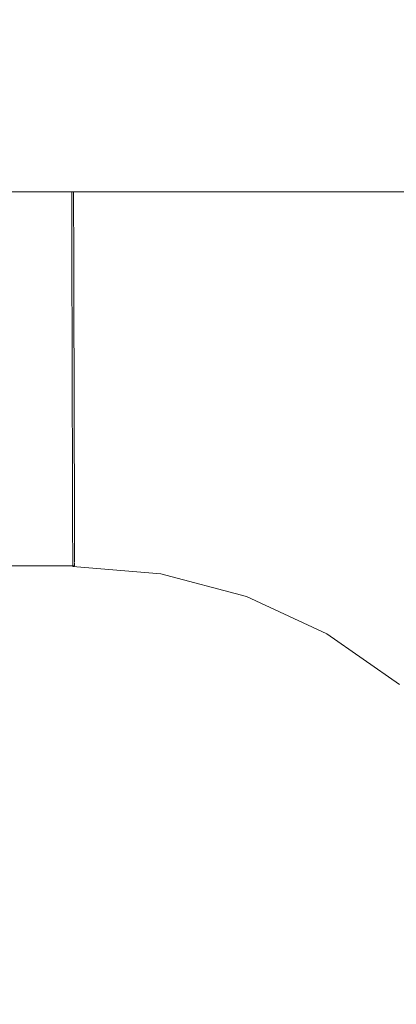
# Model space of a CAD drawing. Header units: millimetres. Extents: x -30280 to 309309, y -17460 to 4378.
# Tile 878 of 1056: x 251897 to 251910, y -13035 to -13002. Entities that reach past the tile are written whole.
import ezdxf

# ---------------------------------------------------------------- set-up
doc = ezdxf.new("R2010")
doc.units = ezdxf.units.MM
doc.header["$MEASUREMENT"] = 0
doc.linetypes.add('Wipeout_Contour', pattern=[1000, 0, -1000])
for name, color, linetype in [('Nuevo_08_E_Envans secs', 7, 'Continuous'), ('Nuevo_09_EI_Mobiliari general', 7, 'Continuous'), ('Nuevo_Ventanas Archicad', 7, 'Continuous')]:
    doc.layers.add(name, color=color, linetype=linetype)
doc.layers.add('Nuevo_09_EI_Mobiliari general_Pluma_Nº__1', color=7, linetype='Continuous', lineweight=5)

# ---------------------------------------------------------------- blocks, each defined once
blk = doc.blocks.new('Elem Sección_541_6', base_point=(235890.588, -13459.976))
at = {"color": 254, "linetype": 'Wipeout_Contour', "lineweight": 0, "ltscale": 1517989.291840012}
blk.add_wipeout([(248979.884, -11359.976), (254508.641, -11359.976), (254508.641, -13457.976), (254654.197, -13457.976), (254654.197, -11012.976), (248979.884, -11012.976)], dxfattribs=at).dxf.layer = 'Nuevo_08_E_Envans secs'
blk = doc.blocks.new('Elem Sección_543_6', base_point=(235890.588, -13459.976))
at = {"color": 254, "linetype": 'Wipeout_Contour', "lineweight": 0, "ltscale": 31165908.05935061}
blk.add_wipeout([(253368.641, -11399.976), (248979.884, -11399.976), (248979.884, -13305.666), (249022.416, -13068.118), (249023.053, -13065.78), (249026.984, -13043.488), (249005.387, -13043.488), (249005.387, -12987.919), (249005.459, -12987.919), (249019.024, -12561.809), (249441.751, -12561.809), (249455.316, -12987.919), (249455.387, -12987.919), (249455.387, -13043.488), (249433.791, -13043.488), (249437.722, -13065.78), (249438.358, -13068.118), (249480.387, -13302.855), (249522.416, -13068.119), (249523.053, -13065.78), (249526.984, -13043.488), (249505.387, -13043.488), (249505.387, -12987.919), (249505.459, -12987.919), (249519.024, -12561.809), (249941.751, -12561.809), (249955.316, -12987.919), (249955.387, -12987.919), (249955.387, -13043.488), (249933.791, -13043.488), (249937.722, -13065.78), (249938.358, -13068.119), (249980.387, -13302.855), (250022.416, -13068.119), (250023.053, -13065.78), (250026.984, -13043.488), (250005.387, -13043.488), (250005.387, -12987.919), (250005.459, -12987.919), (250019.024, -12561.81), (250441.751, -12561.81), (250455.316, -12987.919), (250455.387, -12987.919), (250455.387, -13043.488), (250433.791, -13043.488), (250437.722, -13065.78), (250438.358, -13068.119), (250480.387, -13302.855), (250522.416, -13068.119), (250523.053, -13065.78), (250526.984, -13043.488), (250505.387, -13043.488), (250505.387, -12987.919), (250505.459, -12987.919), (250519.024, -12561.81), (250941.751, -12561.81), (250955.316, -12987.919), (250955.387, -12987.919), (250955.387, -13043.488), (250933.791, -13043.488), (250937.722, -13065.78), (250938.358, -13068.119), (250980.387, -13302.855), (251022.416, -13068.119), (251023.053, -13065.78), (251026.984, -13043.488), (251005.387, -13043.488), (251005.387, -12987.919), (251005.459, -12987.919), (251019.024, -12561.81), (251441.751, -12561.81), (251455.316, -12987.919), (251455.387, -12987.919), (251455.387, -13043.488), (251433.791, -13043.488), (251437.722, -13065.78), (251438.358, -13068.119), (251480.387, -13302.855), (251522.416, -13068.119), (251523.053, -13065.78), (251526.984, -13043.488), (251505.387, -13043.488), (251505.387, -12987.919), (251505.459, -12987.919), (251519.024, -12561.81), (251941.751, -12561.81), (251955.316, -12987.919), (251955.387, -12987.919), (251955.387, -13043.488), (251933.791, -13043.488), (251937.722, -13065.78), (251938.358, -13068.119), (251980.387, -13302.855), (252022.416, -13068.119), (252023.053, -13065.78), (252026.984, -13043.488), (252005.387, -13043.488), (252005.387, -12987.919), (252005.459, -12987.919), (252019.024, -12561.81), (252441.751, -12561.81), (252455.316, -12987.919), (252455.387, -12987.919), (252455.387, -13043.488), (252433.791, -13043.488), (252437.722, -13065.78), (252438.358, -13068.119), (252480.387, -13302.855), (252522.416, -13068.119), (252523.053, -13065.78), (252526.984, -13043.488), (252505.387, -13043.488), (252505.387, -12987.919), (252505.459, -12987.919), (252519.024, -12561.81), (252941.751, -12561.81), (252955.316, -12987.919), (252955.387, -12987.919), (252955.387, -13043.488), (252933.791, -13043.488), (252937.722, -13065.78), (252938.358, -13068.119), (252999.567, -13409.976), (253368.641, -13409.976)], dxfattribs=at).dxf.layer = 'Nuevo_Ventanas Archicad'
blk = doc.blocks.new('Elem Sección_549_6', base_point=(235890.588, -13459.976))
at = {"color": 254, "linetype": 'Wipeout_Contour', "lineweight": 0, "ltscale": 1008263.756590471}
blk.add_wipeout([(251505.387, -12996.139), (251505.387, -13007.674), (251955.387, -13007.674), (251955.387, -12996.139)], dxfattribs=at).dxf.layer = 'Nuevo_09_EI_Mobiliari general'
at = {"color": 254, "linetype": 'Wipeout_Contour', "lineweight": 0, "ltscale": 9578561.265234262}
blk.add_wipeout([(251543.278, -13043.221), (251543.407, -13043.221), (251543.735, -13043.071), (251549.285, -13041.62), (251554.944, -13041.147), (251554.944, -13041.12), (251730.387, -13041.603), (251905.831, -13041.12), (251905.831, -13041.147), (251911.49, -13041.62), (251917.04, -13043.071), (251917.368, -13043.221), (251917.497, -13043.221), (251915.922, -13034.287), (251915.153, -13031.419), (251913.897, -13028.729), (251912.191, -13026.298), (251910.089, -13024.201), (251907.654, -13022.502), (251904.961, -13021.252), (251902.091, -13020.49), (251899.133, -13020.239), (251899.133, -13020.217), (251743.579, -13020.652), (251743.579, -13020.725), (251730.387, -13020.689), (251717.196, -13020.725), (251717.196, -13020.652), (251561.642, -13020.217), (251561.642, -13020.239), (251558.684, -13020.49), (251555.814, -13021.252), (251553.12, -13022.502), (251550.685, -13024.201), (251548.583, -13026.298), (251546.878, -13028.729), (251545.622, -13031.419), (251544.853, -13034.287)], dxfattribs=at).dxf.layer = 'Nuevo_09_EI_Mobiliari general'
at = {"color": 254, "linetype": 'Wipeout_Contour', "lineweight": 0, "ltscale": 1261239.022737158}
blk.add_wipeout([(251909.871, -13007.674), (251909.765, -13007.966), (251914.697, -13010.254), (251915.096, -13009.561), (251911.029, -13007.674)], dxfattribs=at).dxf.layer = 'Nuevo_09_EI_Mobiliari general'
at = {"color": 254, "linetype": 'Wipeout_Contour', "lineweight": 0, "ltscale": 756734.710541}
blk.add_wipeout([(251909.871, -13007.674), (251908.665, -13007.674), (251909.765, -13007.966)], dxfattribs=at).dxf.layer = 'Nuevo_09_EI_Mobiliari general'
at = {"color": 254, "linetype": 'Wipeout_Contour', "lineweight": 0, "ltscale": 1008990.945836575}
blk.add_wipeout([(251909.43, -13008.893), (251914.206, -13011.109), (251914.697, -13010.254), (251909.765, -13007.966)], dxfattribs=at).dxf.layer = 'Nuevo_09_EI_Mobiliari general'
at = {"color": 254, "linetype": 'Wipeout_Contour', "lineweight": 0, "ltscale": 1008974.477773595}
blk.add_wipeout([(251908.665, -13007.674), (251904.837, -13007.674), (251909.43, -13008.893), (251909.765, -13007.966)], dxfattribs=at).dxf.layer = 'Nuevo_09_EI_Mobiliari general'
at = {"color": 254, "linetype": 'Wipeout_Contour', "lineweight": 0, "ltscale": 1008989.36743616}
blk.add_wipeout([(251909.43, -13008.893), (251909.042, -13009.967), (251913.636, -13012.099), (251914.206, -13011.109)], dxfattribs=at).dxf.layer = 'Nuevo_09_EI_Mobiliari general'
at = {"color": 254, "linetype": 'Wipeout_Contour', "lineweight": 0, "ltscale": 1261210.461620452}
blk.add_wipeout([(251904.319, -13007.674), (251904.146, -13008.668), (251909.042, -13009.967), (251909.43, -13008.893), (251904.837, -13007.674)], dxfattribs=at).dxf.layer = 'Nuevo_09_EI_Mobiliari general'
at = {"color": 254, "linetype": 'Wipeout_Contour', "lineweight": 0, "ltscale": 1261184.678132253}
blk.add_wipeout([(251899.16, -13007.674), (251899.162, -13008.217), (251899.162, -13008.245), (251904.146, -13008.668), (251904.319, -13007.674)], dxfattribs=at).dxf.layer = 'Nuevo_09_EI_Mobiliari general'
at = {"color": 254, "linetype": 'Wipeout_Contour', "lineweight": 0, "ltscale": 1008987.58171865}
blk.add_wipeout([(251909.042, -13009.967), (251908.612, -13011.156), (251913.006, -13013.195), (251913.636, -13012.099)], dxfattribs=at).dxf.layer = 'Nuevo_09_EI_Mobiliari general'
at = {"color": 254, "linetype": 'Wipeout_Contour', "lineweight": 0, "ltscale": 1008968.694999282}
blk.add_wipeout([(251904.146, -13008.668), (251903.93, -13009.913), (251908.612, -13011.156), (251909.042, -13009.967)], dxfattribs=at).dxf.layer = 'Nuevo_09_EI_Mobiliari general'
at = {"color": 254, "linetype": 'Wipeout_Contour', "lineweight": 0, "ltscale": 1261184.615083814}
blk.add_wipeout([(251899.162, -13008.245), (251899.165, -13009.481), (251899.165, -13009.508), (251903.93, -13009.913), (251904.146, -13008.668)], dxfattribs=at).dxf.layer = 'Nuevo_09_EI_Mobiliari general'
at = {"color": 254, "linetype": 'Wipeout_Contour', "lineweight": 0, "ltscale": 1008985.642999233}
blk.add_wipeout([(251908.612, -13011.156), (251908.154, -13012.423), (251912.335, -13014.362), (251913.006, -13013.195)], dxfattribs=at).dxf.layer = 'Nuevo_09_EI_Mobiliari general'
at = {"color": 254, "linetype": 'Wipeout_Contour', "lineweight": 0, "ltscale": 1008602.099817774}
blk.add_wipeout([(251899.16, -13007.674), (251730.387, -13007.674), (251730.387, -13008.689), (251899.162, -13008.217)], dxfattribs=at).dxf.layer = 'Nuevo_09_EI_Mobiliari general'
at = {"color": 254, "linetype": 'Wipeout_Contour', "lineweight": 0, "ltscale": 1008967.625810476}
blk.add_wipeout([(251903.93, -13009.913), (251903.699, -13011.24), (251908.154, -13012.423), (251908.612, -13011.156)], dxfattribs=at).dxf.layer = 'Nuevo_09_EI_Mobiliari general'
at = {"layer": 'Nuevo_09_EI_Mobiliari general_Pluma_Nº__1', "color": 7, "linetype": 'Continuous', "lineweight": 5}
blk.add_line((251505.387, -13007.674), (251955.387, -13007.674), dxfattribs=at)
at = {"color": 254, "linetype": 'Wipeout_Contour', "lineweight": 0, "ltscale": 1513419.838531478}
blk.add_wipeout([(251899.103, -13009.503), (251899.106, -13010.828), (251899.169, -13010.828), (251899.169, -13010.855), (251903.699, -13011.24), (251903.93, -13009.913)], dxfattribs=at).dxf.layer = 'Nuevo_09_EI_Mobiliari general'
at = {"color": 254, "linetype": 'Wipeout_Contour', "lineweight": 0, "ltscale": 1008983.610189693}
blk.add_wipeout([(251908.154, -13012.423), (251907.681, -13013.729), (251911.642, -13015.567), (251912.335, -13014.362)], dxfattribs=at).dxf.layer = 'Nuevo_09_EI_Mobiliari general'
at = {"color": 254, "linetype": 'Wipeout_Contour', "lineweight": 0, "ltscale": 1008602.339646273}
blk.add_wipeout([(251899.162, -13008.217), (251730.387, -13008.689), (251730.387, -13009.952), (251899.165, -13009.481)], dxfattribs=at).dxf.layer = 'Nuevo_09_EI_Mobiliari general'
at = {"color": 254, "linetype": 'Wipeout_Contour', "lineweight": 0, "ltscale": 1008966.50422121}
blk.add_wipeout([(251903.699, -13011.24), (251903.461, -13012.608), (251907.681, -13013.729), (251908.154, -13012.423)], dxfattribs=at).dxf.layer = 'Nuevo_09_EI_Mobiliari general'
at = {"layer": 'Nuevo_09_EI_Mobiliari general_Pluma_Nº__1', "color": 7, "linetype": 'Continuous', "lineweight": 5}
for p, q in [((251899.098, -13007.674), (251899.099, -13008.217)), ((251899.16, -13007.674), (251899.162, -13008.217))]:
    blk.add_line(p, q, dxfattribs=at)
at = {"color": 254, "linetype": 'Wipeout_Contour', "lineweight": 0, "ltscale": 1008948.751532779}
blk.add_wipeout([(251899.106, -13010.85), (251899.11, -13012.239), (251903.461, -13012.608), (251903.699, -13011.24)], dxfattribs=at).dxf.layer = 'Nuevo_09_EI_Mobiliari general'
at = {"color": 254, "linetype": 'Wipeout_Contour', "lineweight": 0, "ltscale": 1008981.544998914}
blk.add_wipeout([(251907.681, -13013.729), (251907.209, -13015.035), (251910.95, -13016.771), (251911.642, -13015.567)], dxfattribs=at).dxf.layer = 'Nuevo_09_EI_Mobiliari general'
at = {"color": 254, "linetype": 'Wipeout_Contour', "lineweight": 0, "ltscale": 1513071.211165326}
blk.add_wipeout([(251899.165, -13009.481), (251730.387, -13009.952), (251730.387, -13011.299), (251899.106, -13010.828), (251899.103, -13009.503), (251899.165, -13009.508)], dxfattribs=at).dxf.layer = 'Nuevo_09_EI_Mobiliari general'
at = {"color": 254, "linetype": 'Wipeout_Contour', "lineweight": 0, "ltscale": 1008965.364224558}
blk.add_wipeout([(251903.461, -13012.608), (251903.223, -13013.977), (251907.209, -13015.035), (251907.681, -13013.729)], dxfattribs=at).dxf.layer = 'Nuevo_09_EI_Mobiliari general'
at = {"layer": 'Nuevo_09_EI_Mobiliari general_Pluma_Nº__1', "color": 7, "linetype": 'Continuous', "lineweight": 5}
for p, q in [((251899.099, -13008.217), (251899.103, -13009.481)), ((251899.162, -13008.217), (251899.165, -13009.481))]:
    blk.add_line(p, q, dxfattribs=at)
at = {"color": 254, "linetype": 'Wipeout_Contour', "lineweight": 0, "ltscale": 1008948.571521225}
blk.add_wipeout([(251899.11, -13012.239), (251899.114, -13013.628), (251903.223, -13013.977), (251903.461, -13012.608)], dxfattribs=at).dxf.layer = 'Nuevo_09_EI_Mobiliari general'
at = {"color": 254, "linetype": 'Wipeout_Contour', "lineweight": 0, "ltscale": 1008979.510048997}
blk.add_wipeout([(251907.209, -13015.035), (251906.751, -13016.302), (251910.278, -13017.939), (251910.95, -13016.771)], dxfattribs=at).dxf.layer = 'Nuevo_09_EI_Mobiliari general'
at = {"color": 254, "linetype": 'Wipeout_Contour', "lineweight": 0, "ltscale": 1765164.799861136}
blk.add_wipeout([(251899.169, -13010.828), (251730.387, -13011.299), (251743.605, -13011.336), (251743.601, -13012.652), (251899.11, -13012.217), (251899.106, -13010.85), (251899.169, -13010.855)], dxfattribs=at).dxf.layer = 'Nuevo_09_EI_Mobiliari general'
at = {"color": 254, "linetype": 'Wipeout_Contour', "lineweight": 0, "ltscale": 1008964.240297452}
blk.add_wipeout([(251903.223, -13013.977), (251902.993, -13015.304), (251906.751, -13016.302), (251907.209, -13015.035)], dxfattribs=at).dxf.layer = 'Nuevo_09_EI_Mobiliari general'
at = {"color": 254, "linetype": 'Wipeout_Contour', "lineweight": 0, "ltscale": 1008990.9852278}
blk.add_wipeout([(251910.278, -13017.939), (251909.648, -13019.034), (251912.656, -13021.133), (251913.467, -13020.164)], dxfattribs=at).dxf.layer = 'Nuevo_09_EI_Mobiliari general'
at = {"layer": 'Nuevo_09_EI_Mobiliari general_Pluma_Nº__1', "color": 7, "linetype": 'Continuous', "lineweight": 5}
for p, q in [((251899.103, -13009.481), (251899.106, -13010.828)), ((251899.165, -13009.481), (251899.169, -13010.828))]:
    blk.add_line(p, q, dxfattribs=at)
at = {"color": 254, "linetype": 'Wipeout_Contour', "lineweight": 0, "ltscale": 1008948.392917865}
blk.add_wipeout([(251899.114, -13013.628), (251899.118, -13014.975), (251902.993, -13015.304), (251903.223, -13013.977)], dxfattribs=at).dxf.layer = 'Nuevo_09_EI_Mobiliari general'
at = {"color": 254, "linetype": 'Wipeout_Contour', "lineweight": 0, "ltscale": 1008977.566966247}
blk.add_wipeout([(251906.751, -13016.302), (251906.321, -13017.491), (251909.648, -13019.034), (251910.278, -13017.939)], dxfattribs=at).dxf.layer = 'Nuevo_09_EI_Mobiliari general'
at = {"color": 254, "linetype": 'Wipeout_Contour', "lineweight": 0, "ltscale": 1512930.738207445}
blk.add_wipeout([(251730.388, -13012.689), (251743.601, -13012.725), (251743.597, -13014.041), (251899.114, -13013.607), (251899.11, -13012.239), (251899.11, -13012.217)], dxfattribs=at).dxf.layer = 'Nuevo_09_EI_Mobiliari general'
at = {"color": 254, "linetype": 'Wipeout_Contour', "lineweight": 0, "ltscale": 1008963.166350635}
blk.add_wipeout([(251902.993, -13015.304), (251902.776, -13016.549), (251906.321, -13017.491), (251906.751, -13016.302)], dxfattribs=at).dxf.layer = 'Nuevo_09_EI_Mobiliari general'
at = {"color": 254, "linetype": 'Wipeout_Contour', "lineweight": 0, "ltscale": 1008988.446584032}
blk.add_wipeout([(251909.648, -13019.034), (251909.079, -13020.025), (251911.923, -13022.009), (251912.656, -13021.133)], dxfattribs=at).dxf.layer = 'Nuevo_09_EI_Mobiliari general'
at = {"layer": 'Nuevo_09_EI_Mobiliari general_Pluma_Nº__1', "color": 7, "linetype": 'Continuous', "lineweight": 5}
for p, q in [((251899.106, -13010.828), (251899.11, -13012.217)), ((251899.169, -13010.828), (251899.173, -13012.217))]:
    blk.add_line(p, q, dxfattribs=at)
at = {"color": 254, "linetype": 'Wipeout_Contour', "lineweight": 0, "ltscale": 1008948.220880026}
blk.add_wipeout([(251899.118, -13014.975), (251899.121, -13016.239), (251902.776, -13016.549), (251902.993, -13015.304)], dxfattribs=at).dxf.layer = 'Nuevo_09_EI_Mobiliari general'
at = {"color": 254, "linetype": 'Wipeout_Contour', "lineweight": 0, "ltscale": 1008975.774508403}
blk.add_wipeout([(251906.321, -13017.491), (251905.933, -13018.565), (251909.079, -13020.025), (251909.648, -13019.034)], dxfattribs=at).dxf.layer = 'Nuevo_09_EI_Mobiliari general'
at = {"color": 254, "linetype": 'Wipeout_Contour', "lineweight": 0, "ltscale": 1260864.263928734}
blk.add_wipeout([(251743.597, -13014.041), (251743.594, -13015.388), (251899.118, -13014.954), (251899.114, -13013.628), (251899.114, -13013.607)], dxfattribs=at).dxf.layer = 'Nuevo_09_EI_Mobiliari general'
at = {"color": 254, "linetype": 'Wipeout_Contour', "lineweight": 0, "ltscale": 1008962.17470571}
blk.add_wipeout([(251902.776, -13016.549), (251902.581, -13017.675), (251905.933, -13018.565), (251906.321, -13017.491)], dxfattribs=at).dxf.layer = 'Nuevo_09_EI_Mobiliari general'
at = {"color": 254, "linetype": 'Wipeout_Contour', "lineweight": 0, "ltscale": 1008986.199041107}
blk.add_wipeout([(251908.587, -13020.879), (251911.29, -13022.766), (251911.923, -13022.009), (251909.079, -13020.025)], dxfattribs=at).dxf.layer = 'Nuevo_09_EI_Mobiliari general'
at = {"layer": 'Nuevo_09_EI_Mobiliari general_Pluma_Nº__1', "color": 7, "linetype": 'Continuous', "lineweight": 5}
for p, q in [((251899.11, -13012.217), (251899.114, -13013.607)), ((251899.173, -13012.217), (251899.177, -13013.606))]:
    blk.add_line(p, q, dxfattribs=at)
at = {"color": 254, "linetype": 'Wipeout_Contour', "lineweight": 0, "ltscale": 1008948.06030747}
blk.add_wipeout([(251899.121, -13016.239), (251899.125, -13017.382), (251902.581, -13017.675), (251902.776, -13016.549)], dxfattribs=at).dxf.layer = 'Nuevo_09_EI_Mobiliari general'
at = {"color": 254, "linetype": 'Wipeout_Contour', "lineweight": 0, "ltscale": 1008974.186790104}
blk.add_wipeout([(251905.597, -13019.492), (251908.587, -13020.879), (251909.079, -13020.025), (251905.933, -13018.565)], dxfattribs=at).dxf.layer = 'Nuevo_09_EI_Mobiliari general'
at = {"color": 254, "linetype": 'Wipeout_Contour', "lineweight": 0, "ltscale": 1260864.606723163}
blk.add_wipeout([(251743.594, -13015.388), (251743.59, -13016.652), (251899.121, -13016.217), (251899.118, -13014.975), (251899.118, -13014.954)], dxfattribs=at).dxf.layer = 'Nuevo_09_EI_Mobiliari general'
at = {"color": 254, "linetype": 'Wipeout_Contour', "lineweight": 0, "ltscale": 1008961.295136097}
blk.add_wipeout([(251902.412, -13018.646), (251905.597, -13019.492), (251905.933, -13018.565), (251902.581, -13017.675)], dxfattribs=at).dxf.layer = 'Nuevo_09_EI_Mobiliari general'
at = {"color": 254, "linetype": 'Wipeout_Contour', "lineweight": 0, "ltscale": 1008984.310488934}
blk.add_wipeout([(251908.587, -13020.879), (251908.189, -13021.573), (251910.777, -13023.379), (251911.29, -13022.766)], dxfattribs=at).dxf.layer = 'Nuevo_09_EI_Mobiliari general'
at = {"layer": 'Nuevo_09_EI_Mobiliari general_Pluma_Nº__1', "color": 7, "linetype": 'Continuous', "lineweight": 5}
for p, q in [((251899.114, -13013.607), (251899.118, -13014.954)), ((251899.177, -13013.606), (251899.181, -13014.953))]:
    blk.add_line(p, q, dxfattribs=at)
at = {"color": 254, "linetype": 'Wipeout_Contour', "lineweight": 0, "ltscale": 1008947.915730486}
blk.add_wipeout([(251902.581, -13017.675), (251899.125, -13017.382), (251899.127, -13018.368), (251902.412, -13018.646)], dxfattribs=at).dxf.layer = 'Nuevo_09_EI_Mobiliari general'
at = {"color": 254, "linetype": 'Wipeout_Contour', "lineweight": 0, "ltscale": 1008972.851666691}
blk.add_wipeout([(251905.597, -13019.492), (251905.325, -13020.244), (251908.189, -13021.573), (251908.587, -13020.879)], dxfattribs=at).dxf.layer = 'Nuevo_09_EI_Mobiliari general'
at = {"color": 254, "linetype": 'Wipeout_Contour', "lineweight": 0, "ltscale": 1260864.923925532}
blk.add_wipeout([(251743.59, -13016.652), (251743.587, -13017.794), (251899.125, -13017.36), (251899.121, -13016.239), (251899.121, -13016.217)], dxfattribs=at).dxf.layer = 'Nuevo_09_EI_Mobiliari general'
at = {"color": 254, "linetype": 'Wipeout_Contour', "lineweight": 0, "ltscale": 1008960.55400603}
blk.add_wipeout([(251902.412, -13018.646), (251902.275, -13019.434), (251905.325, -13020.244), (251905.597, -13019.492)], dxfattribs=at).dxf.layer = 'Nuevo_09_EI_Mobiliari general'
at = {"color": 254, "linetype": 'Wipeout_Contour', "lineweight": 0, "ltscale": 1008982.837877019}
blk.add_wipeout([(251908.189, -13021.573), (251907.895, -13022.084), (251910.399, -13023.831), (251910.777, -13023.379)], dxfattribs=at).dxf.layer = 'Nuevo_09_EI_Mobiliari general'
at = {"layer": 'Nuevo_09_EI_Mobiliari general_Pluma_Nº__1', "color": 7, "linetype": 'Continuous', "lineweight": 5}
for p, q in [((251899.118, -13014.954), (251899.121, -13016.217)), ((251899.181, -13014.953), (251899.184, -13016.217))]:
    blk.add_line(p, q, dxfattribs=at)
at = {"color": 254, "linetype": 'Wipeout_Contour', "lineweight": 0, "ltscale": 1008947.791231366}
blk.add_wipeout([(251899.127, -13018.368), (251899.13, -13019.167), (251902.275, -13019.434), (251902.412, -13018.646)], dxfattribs=at).dxf.layer = 'Nuevo_09_EI_Mobiliari general'
at = {"color": 254, "linetype": 'Wipeout_Contour', "lineweight": 0, "ltscale": 1008971.809331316}
blk.add_wipeout([(251905.325, -13020.244), (251905.125, -13020.799), (251907.895, -13022.084), (251908.189, -13021.573)], dxfattribs=at).dxf.layer = 'Nuevo_09_EI_Mobiliari general'
at = {"color": 254, "linetype": 'Wipeout_Contour', "lineweight": 0, "ltscale": 1008630.480429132}
blk.add_wipeout([(251743.584, -13018.78), (251899.127, -13018.346), (251899.125, -13017.36), (251743.587, -13017.794)], dxfattribs=at).dxf.layer = 'Nuevo_09_EI_Mobiliari general'
at = {"color": 254, "linetype": 'Wipeout_Contour', "lineweight": 0, "ltscale": 1008959.973533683}
blk.add_wipeout([(251902.275, -13019.434), (251902.174, -13020.015), (251905.125, -13020.799), (251905.325, -13020.244)], dxfattribs=at).dxf.layer = 'Nuevo_09_EI_Mobiliari general'
at = {"color": 254, "linetype": 'Wipeout_Contour', "lineweight": 0, "ltscale": 1008981.825548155}
blk.add_wipeout([(251907.895, -13022.084), (251907.715, -13022.397), (251910.167, -13024.108), (251910.399, -13023.831)], dxfattribs=at).dxf.layer = 'Nuevo_09_EI_Mobiliari general'
at = {"layer": 'Nuevo_09_EI_Mobiliari general_Pluma_Nº__1', "color": 7, "linetype": 'Continuous', "lineweight": 5}
for p, q in [((251899.121, -13016.217), (251899.125, -13017.36)), ((251899.184, -13016.217), (251899.187, -13017.36))]:
    blk.add_line(p, q, dxfattribs=at)
at = {"color": 254, "linetype": 'Wipeout_Contour', "lineweight": 0, "ltscale": 1008947.690394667}
blk.add_wipeout([(251899.13, -13019.167), (251899.131, -13019.757), (251902.174, -13020.015), (251902.275, -13019.434)], dxfattribs=at).dxf.layer = 'Nuevo_09_EI_Mobiliari general'
at = {"color": 254, "linetype": 'Wipeout_Contour', "lineweight": 0, "ltscale": 1008971.091167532}
blk.add_wipeout([(251905.125, -13020.799), (251905.002, -13021.138), (251907.715, -13022.397), (251907.895, -13022.084)], dxfattribs=at).dxf.layer = 'Nuevo_09_EI_Mobiliari general'
at = {"color": 254, "linetype": 'Wipeout_Contour', "lineweight": 0, "ltscale": 1260865.444042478}
blk.add_wipeout([(251743.584, -13018.78), (251743.582, -13019.58), (251899.13, -13019.146), (251899.127, -13018.368), (251899.127, -13018.346)], dxfattribs=at).dxf.layer = 'Nuevo_09_EI_Mobiliari general'
at = {"color": 254, "linetype": 'Wipeout_Contour', "lineweight": 0, "ltscale": 1008959.571189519}
blk.add_wipeout([(251902.174, -13020.015), (251902.112, -13020.371), (251905.002, -13021.138), (251905.125, -13020.799)], dxfattribs=at).dxf.layer = 'Nuevo_09_EI_Mobiliari general'
at = {"color": 254, "linetype": 'Wipeout_Contour', "lineweight": 0, "ltscale": 1008981.30398705}
blk.add_wipeout([(251907.654, -13022.502), (251910.089, -13024.201), (251910.167, -13024.108), (251907.715, -13022.397)], dxfattribs=at).dxf.layer = 'Nuevo_09_EI_Mobiliari general'
at = {"layer": 'Nuevo_09_EI_Mobiliari general_Pluma_Nº__1', "color": 7, "linetype": 'Continuous', "lineweight": 5}
for p, q in [((251899.125, -13017.36), (251899.127, -13018.346)), ((251899.187, -13017.36), (251899.19, -13018.346))]:
    blk.add_line(p, q, dxfattribs=at)
at = {"color": 254, "linetype": 'Wipeout_Contour', "lineweight": 0, "ltscale": 1008947.616264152}
blk.add_wipeout([(251899.131, -13019.757), (251899.132, -13020.118), (251902.112, -13020.371), (251902.174, -13020.015)], dxfattribs=at).dxf.layer = 'Nuevo_09_EI_Mobiliari general'
at = {"color": 254, "linetype": 'Wipeout_Contour', "lineweight": 0, "ltscale": 1008970.718880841}
blk.add_wipeout([(251904.961, -13021.252), (251907.654, -13022.502), (251907.715, -13022.397), (251905.002, -13021.138)], dxfattribs=at).dxf.layer = 'Nuevo_09_EI_Mobiliari general'
at = {"layer": 'Nuevo_09_EI_Mobiliari general_Pluma_Nº__1', "color": 7, "linetype": 'Continuous', "lineweight": 5}
blk.add_line((251910.089, -13024.201), (251907.654, -13022.502), dxfattribs=at)
at = {"color": 254, "linetype": 'Wipeout_Contour', "lineweight": 0, "ltscale": 1008959.359217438}
blk.add_wipeout([(251902.091, -13020.49), (251904.961, -13021.252), (251905.002, -13021.138), (251902.112, -13020.371)], dxfattribs=at).dxf.layer = 'Nuevo_09_EI_Mobiliari general'
at = {"layer": 'Nuevo_09_EI_Mobiliari general_Pluma_Nº__1', "color": 7, "linetype": 'Continuous', "lineweight": 5}
blk.add_line((251907.654, -13022.502), (251904.961, -13021.252), dxfattribs=at)
at = {"color": 254, "linetype": 'Wipeout_Contour', "lineweight": 0, "ltscale": 1008947.571248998}
blk.add_wipeout([(251902.112, -13020.371), (251899.132, -13020.118), (251899.133, -13020.239), (251902.091, -13020.49)], dxfattribs=at).dxf.layer = 'Nuevo_09_EI_Mobiliari general'
at = {"layer": 'Nuevo_09_EI_Mobiliari general_Pluma_Nº__1', "color": 7, "linetype": 'Continuous', "lineweight": 5}
blk.add_line((251904.961, -13021.252), (251902.091, -13020.49), dxfattribs=at)
at = {"color": 254, "linetype": 'Wipeout_Contour', "lineweight": 0, "ltscale": 1008630.956225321}
blk.add_wipeout([(251743.579, -13020.652), (251899.133, -13020.217), (251899.132, -13020.096), (251743.579, -13020.53)], dxfattribs=at).dxf.layer = 'Nuevo_09_EI_Mobiliari general'
at = {"color": 254, "linetype": 'Wipeout_Contour', "lineweight": 0, "ltscale": 1260865.6311803}
blk.add_wipeout([(251743.582, -13019.58), (251743.58, -13020.169), (251899.131, -13019.735), (251899.13, -13019.167), (251899.13, -13019.146)], dxfattribs=at).dxf.layer = 'Nuevo_09_EI_Mobiliari general'
at = {"layer": 'Nuevo_09_EI_Mobiliari general_Pluma_Nº__1', "color": 7, "linetype": 'Continuous', "lineweight": 5}
for p, q in [((251899.127, -13018.346), (251899.13, -13019.146)), ((251899.19, -13018.346), (251899.192, -13019.145))]:
    blk.add_line(p, q, dxfattribs=at)
at = {"color": 254, "linetype": 'Wipeout_Contour', "lineweight": 0, "ltscale": 1260865.761677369}
blk.add_wipeout([(251743.58, -13020.169), (251743.579, -13020.53), (251899.132, -13020.096), (251899.131, -13019.757), (251899.131, -13019.735)], dxfattribs=at).dxf.layer = 'Nuevo_09_EI_Mobiliari general'
at = {"layer": 'Nuevo_09_EI_Mobiliari general_Pluma_Nº__1', "color": 7, "linetype": 'Continuous', "lineweight": 5}
for p, q in [((251899.13, -13019.146), (251899.131, -13019.735)), ((251899.192, -13019.145), (251899.194, -13019.735)), ((251899.131, -13019.735), (251899.132, -13020.096)), ((251899.194, -13019.735), (251899.195, -13020.096)), ((251899.195, -13020.217), (251743.579, -13020.652)), ((251899.132, -13020.096), (251899.133, -13020.239)), ((251902.091, -13020.49), (251899.133, -13020.239)), ((251899.195, -13020.123), (251899.195, -13020.217))]:
    blk.add_line(p, q, dxfattribs=at)

msp = doc.modelspace()

# ---------------------------------------------------------------- block references
at = {"layer": 'Nuevo_08_E_Envans secs', "lineweight": 0}
msp.add_blockref('Elem Sección_541_6', (235890.588, -13459.976), dxfattribs=at)

# ---------------------------------------------------------------- next in the draw order: block references
at = {"layer": 'Nuevo_Ventanas Archicad', "lineweight": 0}
msp.add_blockref('Elem Sección_543_6', (235890.588, -13459.976), dxfattribs=at)

# ---------------------------------------------------------------- next in the draw order: block references
at = {"layer": 'Nuevo_09_EI_Mobiliari general', "lineweight": 0}
msp.add_blockref('Elem Sección_549_6', (235890.588, -13459.976), dxfattribs=at)

doc.saveas('drawing.dxf')
